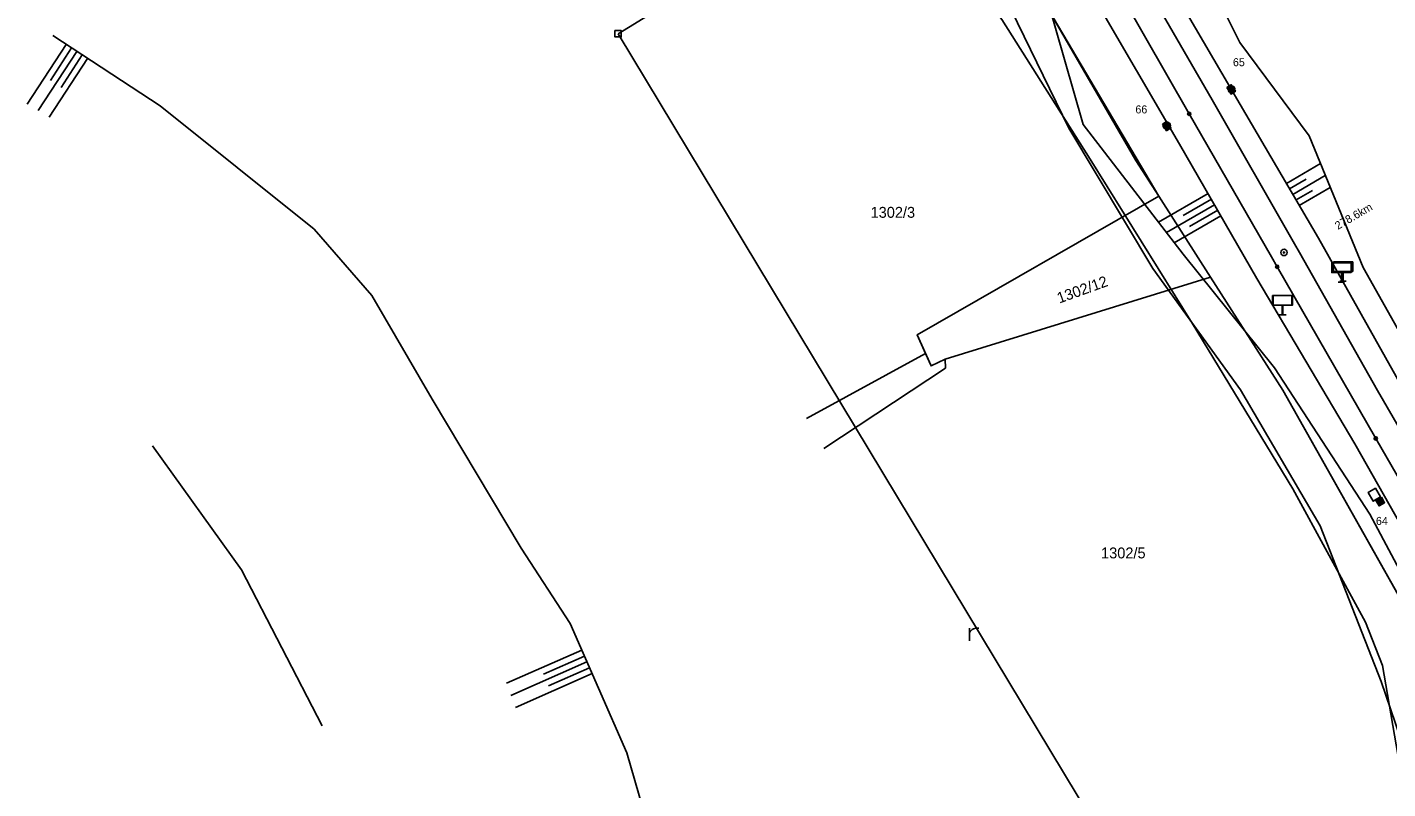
# Model space of a CAD drawing. Extents: x -469926 to -462499, y -1098642 to -1092733.
# Drawn here: x -466535.7 to -466323.3, y -1093732.3 to -1093613.4 of the extents above; entities that cross this region are included whole.
import ezdxf

# ---------------------------------------------------------------- set-up
doc = ezdxf.new("R2010")
doc.units = 0
for name, color, linetype in [('Vrstva 1', 7, 'Continuous'), ('Vrstva 10', 7, 'Continuous'), ('Vrstva 11', 7, 'Continuous'), ('Vrstva 12', 7, 'Continuous'), ('Vrstva 13', 7, 'Continuous'), ('Vrstva 18', 7, 'Continuous'), ('Vrstva 21', 7, 'Continuous'), ('Vrstva 26', 7, 'Continuous'), ('Vrstva 29', 7, 'Continuous'), ('Vrstva 42', 7, 'Continuous'), ('Vrstva 46', 7, 'Continuous'), ('Vrstva 47', 7, 'Continuous'), ('Vrstva 48', 7, 'Continuous'), ('Vrstva 50', 7, 'Continuous'), ('Vrstva 9', 7, 'Continuous')]:
    doc.layers.add(name, color=color, linetype=linetype)

msp = doc.modelspace()

# ---------------------------------------------------------------- linework, layer by layer
at = {"layer": 'Vrstva 1'}
for p, q in [((-466376.89, -1093609.63), (-466362.61, -1093634.25)), ((-466362.61, -1093634.25), (-466359.04, -1093639.82)), ((-466396.77, -1093661.47), (-466359.04, -1093639.82)), ((-466359.04, -1093639.82), (-466350.96, -1093652.45)), ((-466392.39, -1093665.25), (-466350.96, -1093652.45)), ((-466350.96, -1093652.45), (-466339.65, -1093670.11)), ((-466395.46, -1093664.34), (-466396.77, -1093661.47)), ((-466414.01, -1093674.52), (-466395.46, -1093664.34)), ((-466394.58, -1093666.29), (-466395.46, -1093664.34)), ((-466411.32, -1093679.21), (-466392.31, -1093666.65)), ((-466392.39, -1093665.25), (-466394.58, -1093666.29)), ((-466392.31, -1093666.65), (-466392.39, -1093665.25)), ((-466339.65, -1093670.11), (-466311.05, -1093720.86))]:
    msp.add_line(p, q, dxfattribs=at)
at = {"layer": 'Vrstva 10'}
for points in [[(-466359.04, -1093639.82), (-466376.89, -1093609.63), (-466391.94, -1093583.67)], [(-466203.18, -1093905.74), (-466228.34, -1093864.3), (-466240.04, -1093845.09), (-466269.07, -1093793.95), (-466305.5, -1093730.51), (-466311.05, -1093720.86), (-466339.65, -1093670.11), (-466350.96, -1093652.45)]]:
    msp.add_lwpolyline(points, dxfattribs=at)
for centre in [(-466354.27, -1093626.95), (-466340.54, -1093650.82), (-466325.14, -1093677.62)]:
    msp.add_circle(centre, 0.25, dxfattribs=at)
at = {"layer": 'Vrstva 11'}
msp.add_lwpolyline([(-466350.96, -1093652.45), (-466392.39, -1093665.25), (-466394.58, -1093666.29), (-466396.77, -1093661.47), (-466359.04, -1093639.82)], dxfattribs=at)
at = {"layer": 'Vrstva 12'}
for p, q in [((-466443.45, -1093614.46), (-466402.47, -1093589.34)), ((-466358.29, -1093755.62), (-466443.45, -1093614.46))]:
    msp.add_line(p, q, dxfattribs=at)
at = {"layer": 'Vrstva 13'}
for centre, radius in [((-466347.7, -1093623.18), 0.5), ((-466347.66, -1093623.07), 0.5), ((-466347.7, -1093623.18), 0.36), ((-466347.66, -1093623.07), 0.36), ((-466347.7, -1093623.18), 0.22), ((-466347.66, -1093623.07), 0.22), ((-466347.7, -1093623.18), 0.08), ((-466347.66, -1093623.07), 0.08), ((-466357.83, -1093628.86), 0.5), ((-466357.69, -1093628.78), 0.5), ((-466357.83, -1093628.86), 0.36), ((-466357.69, -1093628.78), 0.36), ((-466357.83, -1093628.86), 0.22), ((-466357.69, -1093628.78), 0.22), ((-466357.69, -1093628.78), 0.08), ((-466357.83, -1093628.86), 0.08)]:
    msp.add_circle(centre, radius, dxfattribs=at)
at = {"layer": 'Vrstva 18'}
for points in [[(-466324.26, -1093686.79), (-466323.76, -1093687.66), (-466324.62, -1093688.16), (-466325.12, -1093687.29)], [(-466324.31, -1093686.98), (-466323.95, -1093687.61), (-466324.57, -1093687.97), (-466324.93, -1093687.34)], [(-466324.36, -1093687.18), (-466324.14, -1093687.56), (-466324.52, -1093687.78), (-466324.74, -1093687.4)], [(-466324.41, -1093687.37), (-466324.33, -1093687.51), (-466324.47, -1093687.58), (-466324.55, -1093687.45)]]:
    msp.add_lwpolyline(points, close=True, dxfattribs=at)
for radius in [0.5, 0.1, 0.02]:
    msp.add_circle((-466339.47, -1093648.59), radius, dxfattribs=at)
at = {"layer": 'Vrstva 21'}
for p, q in [((-466330.51, -1093651.72), (-466330.51, -1093653.22)), ((-466330.25, -1093651.56), (-466330.25, -1093653.06)), ((-466331.01, -1093653.22), (-466330.01, -1093653.22)), ((-466330.75, -1093653.06), (-466329.75, -1093653.06)), ((-466340.25, -1093658.33), (-466339.25, -1093658.33)), ((-466340.14, -1093658.3), (-466339.14, -1093658.3)), ((-466339.75, -1093656.83), (-466339.75, -1093658.33)), ((-466339.64, -1093656.8), (-466339.64, -1093658.3))]:
    msp.add_line(p, q, dxfattribs=at)
for points in [[(-466332.01, -1093650.22), (-466329.01, -1093650.22), (-466329.01, -1093651.72), (-466332.01, -1093651.72)], [(-466331.75, -1093650.06), (-466328.75, -1093650.06), (-466328.75, -1093651.56), (-466331.75, -1093651.56)], [(-466341.25, -1093655.33), (-466338.25, -1093655.33), (-466338.25, -1093656.83), (-466341.25, -1093656.83)], [(-466341.14, -1093655.3), (-466338.14, -1093655.3), (-466338.14, -1093656.8), (-466341.14, -1093656.8)]]:
    msp.add_lwpolyline(points, close=True, dxfattribs=at)
at = {"layer": 'Vrstva 26'}
msp.add_lwpolyline([(-466443.95, -1093613.96), (-466442.95, -1093613.96), (-466442.95, -1093614.96), (-466443.95, -1093614.96)], close=True, dxfattribs=at)
at = {"layer": 'Vrstva 29'}
for p, q in [((-466362.58, -1093604.24), (-466350.71, -1093624.79)), ((-466354.27, -1093626.95), (-466366.39, -1093605.84)), ((-466350.71, -1093624.79), (-466337.85, -1093647.25)), ((-466341.43, -1093649.27), (-466354.27, -1093626.95)), ((-466337.85, -1093647.25), (-466337.07, -1093648.61)), ((-466340.54, -1093650.82), (-466341.43, -1093649.27)), ((-466337.07, -1093648.61), (-466324.88, -1093670.16)), ((-466325.14, -1093677.62), (-466340.54, -1093650.82)), ((-466324.88, -1093670.16), (-466313, -1093690.64)), ((-466316.51, -1093692.62), (-466325.14, -1093677.62))]:
    msp.add_line(p, q, dxfattribs=at)
at = {"layer": 'Vrstva 42'}
for p, q in [((-466346.32, -1093625.49), (-466360.98, -1093600.41)), ((-466346.38, -1093615.8), (-466353.66, -1093600.99)), ((-466384.73, -1093605.26), (-466373.06, -1093629.19)), ((-466355.77, -1093631.69), (-466370.36, -1093606.68)), ((-466370.85, -1093628.6), (-466376.6, -1093608.45)), ((-466346.38, -1093615.8), (-466335.55, -1093630.39)), ((-466346.32, -1093625.49), (-466334.1, -1093646.36)), ((-466355.24, -1093648.84), (-466370.85, -1093628.6)), ((-466373.06, -1093629.19), (-466359.97, -1093651.1)), ((-466335.55, -1093630.39), (-466327.11, -1093650.96)), ((-466355.77, -1093631.69), (-466343.7, -1093652.64)), ((-466334.1, -1093646.36), (-466318.65, -1093673.9)), ((-466340.95, -1093666.62), (-466355.24, -1093648.84)), ((-466359.97, -1093651.1), (-466346.29, -1093670.04)), ((-466327.11, -1093650.96), (-466314.55, -1093673.35)), ((-466343.7, -1093652.64), (-466328.4, -1093678.47)), ((-466326.06, -1093689.46), (-466340.95, -1093666.62)), ((-466346.29, -1093670.04), (-466333.81, -1093691.27)), ((-466516.17, -1093678.78), (-466502.27, -1093698.13)), ((-466328.4, -1093678.47), (-466315.62, -1093701.09)), ((-466315.69, -1093708.98), (-466326.06, -1093689.46)), ((-466333.81, -1093691.27), (-466324.28, -1093715.58)), ((-466502.27, -1093698.13), (-466489.66, -1093722.5)), ((-466324.28, -1093715.58), (-466321.36, -1093724.25))]:
    msp.add_line(p, q, dxfattribs=at)
msp.add_lwpolyline([(-466427.47, -1093809.7), (-466429.17, -1093781.85), (-466430.86, -1093769.73), (-466437.78, -1093741.62), (-466442.07, -1093726.67), (-466450.95, -1093706.51), (-466458.61, -1093694.77), (-466472.51, -1093671.48), (-466481.9, -1093655.32), (-466490.91, -1093644.97), (-466514.94, -1093625.73), (-466531.73, -1093614.72)], dxfattribs=at)
at = {"layer": 'Vrstva 46'}
for p, q in [((-466350.71, -1093624.79), (-466350.71, -1093624.79)), ((-466337.07, -1093648.61), (-466337.07, -1093648.61)), ((-466324.88, -1093670.16), (-466324.88, -1093670.16))]:
    msp.add_line(p, q, dxfattribs=at)
at = {"layer": 'Vrstva 47'}
for p, q in [((-466354.27, -1093626.95), (-466354.27, -1093626.95)), ((-466340.54, -1093650.82), (-466340.54, -1093650.82)), ((-466325.14, -1093677.62), (-466325.14, -1093677.62))]:
    msp.add_line(p, q, dxfattribs=at)
at = {"layer": 'Vrstva 48'}
for p, q in [((-466531.73, -1093614.72), (-466530.94, -1093615.25)), ((-466535.72, -1093625.43), (-466529.63, -1093616.13)), ((-466533.99, -1093626.45), (-466527.96, -1093617.22)), ((-466532.1, -1093621.73), (-466528.79, -1093616.67)), ((-466530.43, -1093622.82), (-466527.12, -1093617.77)), ((-466532.27, -1093627.47), (-466526.28, -1093618.31)), ((-466333.78, -1093634.7), (-466339.1, -1093637.82)), ((-466336.02, -1093637.17), (-466338.6, -1093638.68)), ((-466333.02, -1093636.57), (-466338.09, -1093639.54)), ((-466335.01, -1093638.9), (-466337.59, -1093640.4)), ((-466332.25, -1093638.44), (-466337.08, -1093641.27)), ((-466359.07, -1093643.87), (-466351.32, -1093639.41)), ((-466357.84, -1093645.47), (-466350.32, -1093641.14)), ((-466355.2, -1093642.8), (-466350.82, -1093640.27)), ((-466356.61, -1093647.07), (-466349.32, -1093642.88)), ((-466354.21, -1093644.53), (-466349.82, -1093642.01)), ((-466460.89, -1093715.84), (-466449.12, -1093710.66)), ((-466460.18, -1093717.72), (-466448.31, -1093712.49)), ((-466455.12, -1093714.4), (-466448.71, -1093711.58)), ((-466454.32, -1093716.23), (-466447.91, -1093713.41)), ((-466459.47, -1093719.59), (-466447.51, -1093714.32))]:
    msp.add_line(p, q, dxfattribs=at)
at = {"layer": 'Vrstva 9'}
for p, q in [((-466531.73, -1093614.72), (-466530.94, -1093615.25)), ((-466516.17, -1093678.78), (-466502.27, -1093698.13)), ((-466502.27, -1093698.13), (-466489.66, -1093722.5)), ((-466388.6, -1093709.22), (-466388.6, -1093707.22)), ((-466388.6, -1093709.22), (-466388.6, -1093707.22))]:
    msp.add_line(p, q, dxfattribs=at)
for points in [[(-466461.2, -1093523.41), (-466441.91, -1093553.07), (-466430.19, -1093551.58), (-466418.57, -1093564.36), (-466407.53, -1093587.86), (-466404.02, -1093592.21), (-466387.78, -1093606.88), (-466383.51, -1093612.21), (-466369.73, -1093634.03), (-466353.79, -1093659.65), (-466338.1, -1093685.48), (-466326.75, -1093706.3), (-466324.07, -1093713.04), (-466321.16, -1093729.99)], [(-466427.47, -1093809.7), (-466429.17, -1093781.85), (-466430.86, -1093769.73), (-466437.78, -1093741.62), (-466442.07, -1093726.67), (-466450.95, -1093706.51), (-466458.61, -1093694.77), (-466472.51, -1093671.48), (-466481.9, -1093655.32), (-466490.91, -1093644.97), (-466514.94, -1093625.73), (-466531.73, -1093614.72)]]:
    msp.add_lwpolyline(points, dxfattribs=at)
for points in [[(-466348.39, -1093622.85), (-466347.73, -1093623.86), (-466347.06, -1093623.42), (-466347.72, -1093622.42)], [(-466358.47, -1093628.59), (-466357.81, -1093629.6), (-466357.14, -1093629.16), (-466357.8, -1093628.16)], [(-466324.41, -1093686.73), (-466325.21, -1093685.4), (-466326.34, -1093686.08), (-466325.54, -1093687.41)]]:
    msp.add_lwpolyline(points, close=True, dxfattribs=at)
msp.add_arc((-466387.33, -1093708.7), 1.49, 81.3268, 148.707, dxfattribs=at)
msp.add_arc((-466387.33, -1093708.7), 1.49, 81.3268, 148.707, dxfattribs=at)

# ---------------------------------------------------------------- texts
at = {"layer": 'Vrstva 11'}
for s, p in [('65', (-466347.45, -1093619.52)), ('66', (-466362.68, -1093626.89)), ('64', (-466325.12, -1093691.12))]:
    msp.add_text(s, height=1.25, dxfattribs=at).set_placement(p)
at = {"layer": 'Vrstva 29'}
msp.add_text('278.6km', height=1.25, rotation=30.1035, dxfattribs=at).set_placement((-466331.07, -1093645.08))
at = {"layer": 'Vrstva 50'}
for s, p in [('1302/3', (-466404.03, -1093643.18)), ('1302/5', (-466368.04, -1093696.34))]:
    msp.add_text(s, height=1.7, dxfattribs=at).set_placement(p)
msp.add_text('1302/12', height=1.7, rotation=19.827, dxfattribs=at).set_placement((-466374.55, -1093656.57))

doc.saveas('drawing.dxf')
